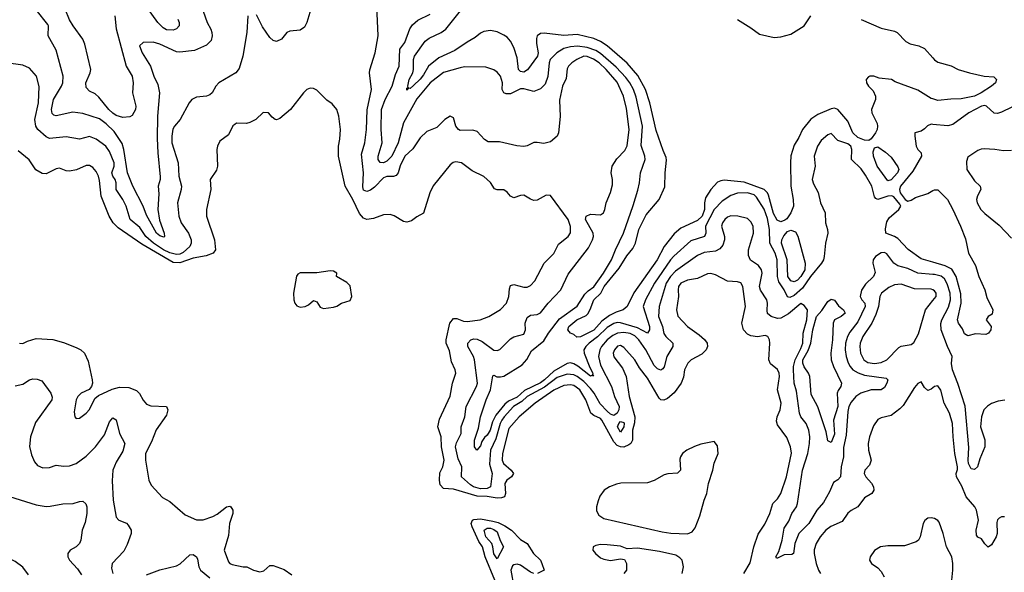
# Model space of a CAD drawing. Header units: inches. Extents: x 1552611 to 1694776, y 811966 to 917215.
# Tile 277 of 549: x 1614531 to 1620428, y 873138 to 876448. Entities that reach past the tile are written whole.
import ezdxf

# ---------------------------------------------------------------- set-up
doc = ezdxf.new("R2010")
doc.units = ezdxf.units.IN
doc.header["$MEASUREMENT"] = 0
doc.layers.add('B6817', color=7, linetype='Continuous')
doc.layers.add('B6827', color=7, linetype='Continuous')

msp = doc.modelspace()

# ---------------------------------------------------------------- linework, layer by layer
at = {"layer": 'B6817', "color": 5}
for points, elevation in [([(1615478.4, 876450), (1615486.7, 876430), (1615485.5, 876410), (1615470, 876392.2), (1615450, 876385.3), (1615410, 876387.1), (1615390, 876398.2), (1615359.1, 876430), (1615270, 876552.3)], 820), ([(1620000, 874922.2), (1619910, 874929.5), (1619850, 874957.9), (1619790, 874973.9), (1619765.3, 874990), (1619724.8, 875044.8), (1619710, 875053.7), (1619690, 875052.1), (1619655.3, 875030), (1619642.5, 875010), (1619641.1, 874990), (1619653.7, 874933.7), (1619645.2, 874910), (1619596.6, 874863.4), (1619572.1, 874827.9), (1619565.3, 874790), (1619574.6, 874770), (1619591.5, 874750), (1619595.2, 874730), (1619550, 874638.7), (1619503.1, 874576.9), (1619489.3, 874550.7), (1619477.4, 874510), (1619475.1, 874470), (1619480.8, 874430), (1619493.3, 874393.3), (1619504, 874370), (1619520.5, 874350), (1619552.1, 874332.1), (1619590, 874319.2), (1619720.4, 874300.4), (1619730.2, 874290.2), (1619724.7, 874270), (1619710, 874243.8), (1619690, 874231.4), (1619630, 874230.4), (1619568.4, 874210), (1619538.3, 874190), (1619510, 874156.8), (1619496.8, 874130), (1619490, 874100.9), (1619480.9, 873959.1), (1619465.3, 873885.3), (1619464.7, 873830), (1619451.6, 873770), (1619445.8, 873710), (1619430, 873691.1), (1619403.9, 873676.1), (1619380.5, 873619.5), (1619343.9, 873556.1), (1619305.3, 873510), (1619256.8, 873430), (1619196.4, 873370), (1619172.7, 873310), (1619166, 873250), (1619155.9, 873244.1), (1619110, 873242), (1619070, 873221.6), (1619063.3, 873223.3), (1619059.5, 873230), (1619077.7, 873262.3), (1619097.2, 873330), (1619110, 873401.6), (1619136.8, 873443.2), (1619155.9, 873490), (1619182.2, 873530), (1619189.4, 873550.6), (1619219.3, 873750), (1619250.8, 873850), (1619260.1, 873910), (1619263.1, 873950), (1619257.8, 873990), (1619240.6, 874030), (1619208.2, 874070), (1619200.5, 874090), (1619183.1, 874223.1), (1619169.3, 874270), (1619164.7, 874350), (1619164.7, 874370), (1619176.1, 874410), (1619210, 874478.9), (1619220.2, 874510), (1619223.9, 874570), (1619245.2, 874650), (1619249.8, 874709.8), (1619230, 874735.1), (1619210, 874747.3), (1619134.6, 874685.4), (1619090, 874659.6), (1619070, 874658.9), (1619031.6, 874670), (1619010, 874688), (1619006.5, 874706.5), (1619009.9, 874750), (1619005.4, 874770), (1618967.4, 874827.4), (1618960.6, 874850), (1618977.8, 874930), (1618974.5, 874950), (1618955.7, 874975.7), (1618908.3, 875008.3), (1618895.8, 875035.8), (1618896.1, 875070), (1618925.2, 875170), (1618924.1, 875210), (1618910, 875237.6), (1618890, 875256.2), (1618831.7, 875271.7), (1618790, 875272.7), (1618770, 875263.9), (1618754, 875250), (1618740.8, 875230), (1618735, 875210), (1618752.8, 875150), (1618752.9, 875130), (1618742.1, 875097.9), (1618725, 875075), (1618698.3, 875061.7), (1618630, 875054.1), (1618590, 875034.4), (1618458.8, 874941.2), (1618428, 874910), (1618402.7, 874870), (1618360.6, 874730), (1618357.5, 874670), (1618379.9, 874610), (1618388.9, 874568.9), (1618400.1, 874550), (1618442, 874510), (1618443, 874490), (1618406.9, 874430), (1618390.9, 874369.1), (1618383.1, 874356.9), (1618370, 874348.7), (1618350, 874357.4), (1618330, 874376.5), (1618280.8, 874470), (1618238.5, 874530), (1618214.5, 874554.5), (1618187.7, 874567.7), (1618150, 874574.7), (1618110.3, 874569.7), (1618083.4, 874556.6), (1618049.2, 874530), (1618014.8, 874490), (1618004.7, 874470), (1617997.9, 874430), (1618010, 874379.3), (1618074.9, 874250), (1618093.5, 874190), (1618120.3, 874130), (1618119.1, 874110), (1618108.9, 874091.1), (1618090, 874077.8), (1618070, 874085), (1618050, 874102.9), (1618007.3, 874147.3), (1617972, 874210), (1617950, 874237.9), (1617910, 874279.8), (1617870, 874311.4), (1617850, 874320.8), (1617810, 874324.3), (1617750, 874304.1), (1617673.3, 874246.7), (1617570.6, 874190), (1617538.3, 874161.7), (1617489.3, 874130), (1617432.1, 874070), (1617419, 874050), (1617408.7, 874030), (1617382, 873938), (1617351, 873869), (1617345.5, 873785.5), (1617359.9, 873730), (1617350.6, 873649.4), (1617330, 873640.3), (1617290, 873638.8), (1617249.6, 873649.6), (1617230, 873660.9), (1617176.7, 873710), (1617178.9, 873770), (1617157, 873817), (1617141.7, 873890), (1617146.4, 873913.6), (1617175.1, 873970), (1617175.5, 874010), (1617197.3, 874070), (1617205, 874130), (1617267.3, 874250), (1617272.8, 874270), (1617254.2, 874410), (1617248.1, 874430), (1617214.9, 874490), (1617215.4, 874510), (1617233.8, 874530), (1617250, 874535.5), (1617270, 874533.8), (1617300.5, 874520.5), (1617370, 874468.8), (1617390, 874467.1), (1617406.9, 874473.1), (1617470, 874537.1), (1617490, 874547.8), (1617550, 874564), (1617560.7, 874590), (1617558.9, 874630), (1617570, 874663.6), (1617590, 874678), (1617630, 874681.8), (1617650, 874692.7), (1617695.3, 874750), (1617772.4, 874830), (1617815.9, 874924.1), (1617938.5, 875081.5), (1617962.5, 875130), (1617967.9, 875150), (1617965.2, 875170), (1617920.3, 875250), (1617924.2, 875270), (1617950, 875282), (1618010, 875278.6), (1618026.6, 875290), (1618035.8, 875310), (1618043.5, 875350), (1618068.4, 875411.6), (1618080.7, 875459.3), (1618081.2, 875490), (1618074, 875530), (1618079.4, 875570), (1618106.6, 875613.4), (1618155.7, 875664.3), (1618170, 875692.7), (1618181.1, 875790), (1618165.3, 875914.7), (1618147.1, 875990), (1618110, 876073.9), (1618044.2, 876150), (1618001.5, 876190), (1617968.4, 876211.6), (1617930, 876226.3), (1617910, 876228.7), (1617868.2, 876210), (1617838, 876190), (1617818.2, 876170), (1617810, 876153.6), (1617804, 876096), (1617782.3, 876050), (1617764.8, 875964.8), (1617767.9, 875867.9), (1617757.5, 875770), (1617750, 875749.6), (1617710, 875717), (1617670, 875705.4), (1617630, 875712.8), (1617610, 875711.1), (1617570, 875691.1), (1617551.2, 875688.8), (1617507.7, 875692.3), (1617404.7, 875715.3), (1617335.8, 875715.8), (1617314.5, 875730), (1617270, 875777.6), (1617245.6, 875785.6), (1617170, 875784.5), (1617158.4, 875790), (1617143.5, 875810), (1617130, 875859.5), (1617110, 875870.7), (1617076.5, 875850), (1617030, 875802.6), (1616970, 875777.6), (1616930, 875739.7), (1616885.3, 875674.7), (1616837.4, 875630), (1616810, 875572.6), (1616797.6, 875530), (1616786, 875514), (1616770, 875507.5), (1616730, 875507.4), (1616710, 875499.5), (1616656.3, 875443.7), (1616632.7, 875427.3), (1616610, 875419.4), (1616590, 875427.2), (1616586.9, 875446.9), (1616589.5, 875529.5), (1616577.7, 875642.3), (1616598.8, 875710), (1616607.5, 875790), (1616612, 875908), (1616639, 876030), (1616625.6, 876130), (1616627.6, 876147.6), (1616659.8, 876250), (1616677.3, 876350), (1616669.1, 876529.1)], 860), ([(1615898.4, 876470), (1615891.8, 876370), (1615868.2, 876230), (1615844.9, 876155.1), (1615824.7, 876130), (1615723, 876070), (1615706, 876050), (1615683, 876010), (1615670, 875998.4), (1615650, 875989.6), (1615590, 875984.2), (1615563, 875970), (1615545.3, 875950), (1615492.2, 875850), (1615458, 875810), (1615448.5, 875791.5), (1615441.7, 875750), (1615442.8, 875710), (1615479.8, 875590), (1615484.6, 875510), (1615499.8, 875450), (1615498.4, 875430), (1615476.5, 875350), (1615484.4, 875270), (1615497.4, 875230), (1615541.5, 875170), (1615558.4, 875130), (1615558.9, 875110), (1615550.2, 875090), (1615510, 875054), (1615490, 875044.2), (1615470, 875041.1), (1615430, 875051.4), (1615393.3, 875070), (1615333.5, 875110), (1615287.2, 875150), (1615250, 875202), (1615193, 875250), (1615169.9, 875330), (1615149.9, 875370), (1615108.6, 875430), (1615109.1, 875470), (1615102.5, 875490), (1615088.8, 875510), (1615083.8, 875530), (1615097.2, 875570), (1615097.8, 875590), (1615070, 875657.7), (1615047.7, 875690), (1614990, 875731.2), (1614950, 875748.2), (1614890, 875731.4), (1614810, 875745.4), (1614710, 875736.5), (1614690, 875746.6), (1614639.4, 875790), (1614627.6, 875810), (1614622.6, 875850), (1614644.1, 875950), (1614647.7, 876047.7), (1614632.1, 876110), (1614590, 876157.7), (1614550, 876175.6), (1614450, 876189.8)], 860), ([(1615630, 876497.6), (1615653.2, 876430), (1615676.6, 876390), (1615682.8, 876370), (1615684.5, 876350), (1615677.2, 876322.8), (1615650, 876294.6), (1615577.5, 876262.5), (1615490, 876252.7), (1615470, 876255.8), (1615370, 876301.9), (1615330, 876312.4), (1615270, 876310.5), (1615248.4, 876291.6), (1615263.8, 876250), (1615315.3, 876170), (1615333.8, 876110), (1615358.4, 876058.4), (1615369, 876010), (1615357.2, 875870), (1615355.4, 875735.4), (1615358.1, 875650), (1615372.9, 875507.1), (1615372.5, 875490), (1615361.1, 875450), (1615364, 875404), (1615358.1, 875310), (1615367.8, 875247.8), (1615396.8, 875170), (1615398.3, 875150), (1615394.1, 875145.9), (1615370, 875152.3), (1615349.9, 875170), (1615290, 875276.1), (1615271.7, 875331.7), (1615208.8, 875450), (1615176.9, 875530), (1615155.8, 875670), (1615145.2, 875705.2), (1615097.7, 875777.7), (1615050, 875823.9), (1615010, 875853.6), (1614910, 875885.9), (1614850, 875894.6), (1614750, 875872.1), (1614736.2, 875876.2), (1614725.8, 875885.8), (1614722.7, 875910), (1614734.3, 875970), (1614782.7, 876050), (1614789.9, 876070.1), (1614790.9, 876110), (1614750, 876264.2), (1614702.2, 876350), (1614703.1, 876410), (1614699.4, 876419.4), (1614630, 876505.7)], 840), ([(1615101.3, 876470), (1615110, 876392.2), (1615168.8, 876170), (1615205.9, 876110), (1615210.8, 876070), (1615207.8, 876010), (1615227.5, 875930), (1615224.5, 875910), (1615205.5, 875874.5), (1615190, 875865.6), (1615150, 875861.9), (1615110, 875874.5), (1615088.6, 875888.6), (1615065.7, 875910), (1615004.4, 875984.4), (1614982.8, 876002.8), (1614950, 876019.9), (1614930, 876041.1), (1614927, 876070), (1614954, 876130), (1614957, 876150), (1614921.5, 876301.5), (1614909.8, 876330), (1614851, 876410), (1614830, 876447.3), (1614803.4, 876510)], 820), ([(1616274.6, 876510), (1616251.6, 876430), (1616236.6, 876403.4), (1616210, 876384.8), (1616150, 876378.7), (1616130.5, 876370), (1616099.3, 876330), (1616070, 876316.4), (1616050, 876323.1), (1616030, 876341.7), (1615984.6, 876404.6), (1615950, 876477.2)], 860), ([(1620000, 874995.2), (1619930, 875015), (1619851, 875071), (1619790, 875136.7), (1619770, 875149.4), (1619718.4, 875170), (1619715.8, 875195.8), (1619723.8, 875236.2), (1619739, 875261), (1619795.7, 875310), (1619808.5, 875330), (1619802.2, 875342.2), (1619766.3, 875386.3), (1619753.2, 875393.2), (1619730.6, 875390), (1619670, 875369.7), (1619657.4, 875377.4), (1619650, 875387.3), (1619633.4, 875450), (1619596.5, 875516.5), (1619570, 875555.2), (1619513.3, 875610), (1619514.2, 875670), (1619508.4, 875690), (1619490, 875704.5), (1619430, 875724.8), (1619390, 875765.1), (1619370, 875758.2), (1619330, 875724.2), (1619308.6, 875690), (1619288.7, 875630), (1619294.6, 875570), (1619276.6, 875490), (1619284.3, 875464.3), (1619312.9, 875412.9), (1619326.7, 875350), (1619355.2, 875290), (1619357.6, 875230), (1619369.4, 875190), (1619370.1, 875170), (1619355.8, 875110), (1619349, 875030), (1619343.9, 875010), (1619332, 874990), (1619267.3, 874910), (1619219.9, 874840.1), (1619170, 874796.6), (1619143.7, 874783.7), (1619130, 874787.7), (1619109.3, 874830), (1619076.7, 874876.7), (1619069.4, 874909.4), (1619066.5, 875010), (1619054.9, 875050), (1619023.4, 875110), (1619022.3, 875190), (1619010, 875256.8), (1618990, 875312.7), (1618944.5, 875384.5), (1618930, 875397.9), (1618888.8, 875411.2), (1618830.7, 875409.3), (1618790, 875395), (1618738.7, 875361.3), (1618689.7, 875310.3), (1618637.8, 875210), (1618640.9, 875170), (1618633.2, 875150), (1618550, 875123.9), (1618448.7, 875031.3), (1618429.2, 875010), (1618333.5, 874870), (1618279.9, 874770), (1618264.9, 874730), (1618302.8, 874610), (1618303.6, 874590), (1618291.3, 874570), (1618230, 874602.4), (1618130, 874632.6), (1618110, 874633.2), (1618090, 874627.4), (1618050, 874603.9), (1617991.7, 874548.3), (1617942.3, 874510), (1617921.6, 874490), (1617910.1, 874470), (1617911.4, 874450), (1617944.9, 874364.9), (1617963.9, 874330), (1617961.6, 874321.6), (1617966.8, 874313.2), (1617956.9, 874316.9), (1617950, 874313.2), (1617872.9, 874372.9), (1617850, 874386.8), (1617830, 874391.9), (1617810, 874388.3), (1617730, 874343.4), (1617674.6, 874290), (1617650, 874272.6), (1617553.7, 874226.3), (1617510, 874187.7), (1617457.7, 874162.3), (1617436.1, 874143.9), (1617381.7, 874078.3), (1617361.9, 874038.1), (1617349.5, 873990), (1617330, 873959.5), (1617314.6, 873945.4), (1617299.3, 873920.7), (1617290, 873894.7), (1617268.5, 873868.5), (1617255.1, 873890), (1617254.5, 873930), (1617278.7, 874001.3), (1617291.8, 874070), (1617323.9, 874170), (1617350.4, 874230), (1617364.8, 874315.2), (1617370, 874317.6), (1617389.2, 874309.2), (1617410, 874307.6), (1617430, 874312), (1617540.1, 874379.9), (1617567.8, 874412.2), (1617595.6, 874464.4), (1617670, 874524.3), (1617697.7, 874570), (1617764.2, 874655.8), (1617870, 874732.5), (1617916.1, 874803.9), (1617936.3, 874823.7), (1617970, 874846.6), (1618026.5, 874930), (1618074.9, 875010), (1618098.4, 875070), (1618147.4, 875170), (1618205.8, 875334.2), (1618232.9, 875427.1), (1618242.9, 875470), (1618248.2, 875530), (1618276.1, 875610), (1618274.9, 875630), (1618253.6, 875693.6), (1618260.8, 875810), (1618223.3, 875983.3), (1618206.7, 876030), (1618185.3, 876070), (1618161.6, 876101.6), (1618103, 876163), (1618010, 876246), (1617982.2, 876262.2), (1617930, 876281.9), (1617871.8, 876288.2), (1617830, 876285.5), (1617790, 876274.5), (1617747.1, 876250), (1617708.4, 876210), (1617702.1, 876190), (1617693.6, 876106.4), (1617677.9, 876062.1), (1617650, 876032.8), (1617610, 876017), (1617550, 876033.1), (1617530, 876033.9), (1617470, 876004.4), (1617443.7, 876003.7), (1617430, 876008.5), (1617420.7, 876030), (1617422.2, 876070), (1617410, 876109.7), (1617390, 876133.6), (1617370, 876147.8), (1617323.3, 876163.3), (1617195.6, 876164.4), (1617170, 876159.6), (1617070, 876131.5), (1616988.8, 876070), (1616910, 875972.8), (1616830.6, 875830), (1616798.6, 875710), (1616758.9, 875630), (1616730, 875599.5), (1616710, 875590.7), (1616690, 875592.6), (1616678.9, 875610), (1616678.7, 875630), (1616702, 875710), (1616696, 875790), (1616697.1, 875910), (1616719.9, 875970), (1616762.5, 876050), (1616781.5, 876118.5), (1616803, 876170), (1616808.7, 876270), (1616837.3, 876310), (1616867.9, 876392.1), (1616883.9, 876416.1), (1616916.1, 876443.9), (1616990, 876480.2)], 840), ([(1620000, 875972.8), (1619990, 875975.9), (1619910, 876026), (1619774.6, 876074.6), (1619752.7, 876090), (1619677.6, 876097.6), (1619646, 876110), (1619622, 876110), (1619614.4, 876105.6), (1619601, 876090), (1619602.8, 876070), (1619614, 876050), (1619641.7, 876021.7), (1619655.5, 875990), (1619656.4, 875970), (1619631.3, 875910), (1619634.3, 875890), (1619666.1, 875826.1), (1619668.8, 875810), (1619665.4, 875790), (1619655.8, 875770), (1619630, 875734.8), (1619615.3, 875724.7), (1619590, 875725.6), (1619550, 875741.8), (1619521, 875770), (1619490, 875840.5), (1619430.3, 875910.3), (1619410, 875916.8), (1619390, 875912.9), (1619310, 875879.7), (1619269.2, 875850.8), (1619219.7, 875790), (1619197.9, 875742.1), (1619170, 875696.4), (1619150, 875631.8), (1619146.3, 875590), (1619149.3, 875450.7), (1619162.7, 875370), (1619164.4, 875330), (1619148.3, 875290), (1619124.5, 875255.5), (1619113.7, 875246.3), (1619090, 875237.7), (1619067.1, 875247.1), (1619046.4, 875286.4), (1619016.4, 875396.4), (1619010, 875410.3), (1618989.4, 875430), (1618870, 875473.5), (1618750, 875486), (1618730, 875483.4), (1618710, 875473.5), (1618670, 875430.6), (1618638.9, 875381.1), (1618631.8, 875350), (1618632.4, 875310), (1618618.7, 875270), (1618590, 875243.9), (1618490, 875199), (1618450, 875165), (1618391.4, 875090), (1618348.3, 875010), (1618208.7, 874811.3), (1618169.4, 874730), (1618145.2, 874710), (1618103.6, 874696.4), (1618063.2, 874676.8), (1618018.4, 874641.6), (1617970, 874587.6), (1617890, 874547.6), (1617867.1, 874547.1), (1617850, 874562.7), (1617829, 874570), (1617813.2, 874590), (1617819.6, 874610), (1617868.7, 874650), (1617924.2, 874675.8), (1617934.4, 874685.6), (1617948.4, 874711.6), (1617969.1, 874770), (1618011.1, 874808.9), (1618031.5, 874850), (1618120.5, 874959.5), (1618167.4, 875032.6), (1618202.5, 875077.5), (1618218.2, 875110), (1618239.3, 875190), (1618282.1, 875277.9), (1618361.1, 875370), (1618394, 875446), (1618396.7, 875530), (1618405.4, 875605.4), (1618403.1, 875623.1), (1618384, 875664), (1618343, 875783), (1618304.5, 875950), (1618279.6, 876030), (1618232.3, 876112.3), (1618170, 876186.6), (1618050, 876290.6), (1618010, 876317.4), (1617970, 876335.3), (1617870, 876358), (1617790, 876353.1), (1617672.3, 876367.7), (1617650, 876365.8), (1617630, 876350.9), (1617625.7, 876334.3), (1617625.4, 876305.4), (1617635.2, 876250), (1617631.5, 876228.5), (1617572.2, 876147.8), (1617550, 876134), (1617530, 876137), (1617518.3, 876150), (1617510, 876218.7), (1617490, 876281), (1617470, 876319.6), (1617450, 876342.2), (1617430, 876355), (1617390, 876374.8), (1617350, 876383.5), (1617310, 876376.8), (1617290, 876366.8), (1617259, 876341), (1617210, 876313.5), (1617136.6, 876263.4), (1617040.9, 876219.1), (1616979.7, 876170), (1616950, 876116.7), (1616930, 876090.4), (1616890, 876052.5), (1616870, 876036.4), (1616861.7, 876038.3), (1616850, 876025.6), (1616850, 876037.3), (1616857.6, 876042.4), (1616854.8, 876050), (1616864.2, 876090), (1616885, 876130), (1616889.9, 876150), (1616889.6, 876210), (1616894.7, 876230), (1616960.2, 876319.8), (1616982.8, 876337.2), (1617055.7, 876370), (1617083, 876390), (1617179.9, 876510)], 820), ([(1618830, 876448.8), (1618910, 876399.5), (1618961.1, 876361.1), (1619050, 876341.1), (1619090, 876344.6), (1619150, 876360.7), (1619229.7, 876410), (1619269.8, 876470.2)], 820), ([(1619570, 876449), (1619690, 876396.4), (1619770, 876378), (1619786, 876370), (1619837.4, 876317.4), (1619863.7, 876303.7), (1619916, 876290), (1619950, 876274.9), (1620000, 876218.1)], 820), ([(1618868.1, 873130), (1618904.8, 873195.2), (1618927.9, 873290), (1618954, 873366), (1618993.6, 873426.4), (1619022.8, 873490), (1619041.2, 873550), (1619070, 873577.2), (1619089.2, 873610), (1619123, 873710), (1619152.2, 873852.2), (1619147.6, 873890), (1619125.6, 873945.6), (1619070, 874021.7), (1619062.4, 874042.4), (1619067.4, 874070), (1619084.7, 874110), (1619091.1, 874150), (1619068.7, 874230), (1619080.8, 874310), (1619079.7, 874330), (1619070, 874352), (1619027.3, 874387.3), (1619017.7, 874410), (1619024.3, 874510), (1619021.6, 874530), (1619010.7, 874550.7), (1618995.5, 874555.5), (1618950, 874548.9), (1618910, 874553.5), (1618890, 874564.3), (1618866.4, 874590), (1618854.8, 874630), (1618878.4, 874730), (1618861.7, 874850), (1618850, 874870.6), (1618830, 874876.8), (1618770, 874882.4), (1618699, 874919), (1618670, 874926.9), (1618650, 874926), (1618590, 874897.5), (1618530, 874887.4), (1618490, 874869.7), (1618477.5, 874850), (1618475.2, 874830), (1618476.3, 874790), (1618465.3, 874710), (1618472.4, 874672.4), (1618530.2, 874610), (1618600.4, 874560.4), (1618632.2, 874532.2), (1618648, 874510), (1618650.8, 874490), (1618641.9, 874470), (1618616, 874444), (1618552.9, 874410), (1618533.4, 874390), (1618512.7, 874350), (1618506.9, 874306.9), (1618492, 874270), (1618450, 874211.9), (1618410, 874179.6), (1618389.5, 874169.5), (1618370, 874170.6), (1618360, 874180), (1618290, 874300.7), (1618243.3, 874363.3), (1618215, 874410), (1618150, 874483.5), (1618130, 874495.9), (1618111.7, 874491.7), (1618092.3, 874470), (1618086.1, 874450), (1618088.5, 874428.5), (1618140.2, 874360.2), (1618163.8, 874310), (1618180.8, 874190), (1618215.5, 874070), (1618213.3, 874033.3), (1618201.4, 873990), (1618201, 873930), (1618191.9, 873910), (1618179.6, 873900.4), (1618150, 873887.9), (1618130, 873888.6), (1618110, 873898.1), (1618090, 873920.1), (1618017, 874050), (1618010, 874058.2), (1617970, 874076.6), (1617951.5, 874091.5), (1617922.3, 874170), (1617885.5, 874230), (1617850, 874256.5), (1617830, 874261.4), (1617790, 874256.5), (1617730, 874228.7), (1617617.4, 874150), (1617522.7, 874070), (1617460.3, 873999.7), (1617423.4, 873850), (1617420.5, 873810), (1617428.1, 873790), (1617473.5, 873750), (1617489.4, 873730), (1617475.5, 873710), (1617448, 873690), (1617435.8, 873670), (1617441, 873610), (1617433.9, 873590), (1617416.8, 873583.2), (1617390, 873581.9), (1617330, 873591.9), (1617270, 873594.6), (1617130, 873635.4), (1617070, 873639.9), (1617050, 873661.5), (1617044.4, 873690), (1617046.6, 873733.4), (1617065.4, 873770), (1617073, 873810), (1617057.9, 873890), (1617056.2, 873950), (1617035.8, 874010), (1617044.9, 874055.1), (1617110, 874193), (1617123.1, 874270), (1617142.6, 874330), (1617138.9, 874350), (1617117.6, 874397.6), (1617105, 874465), (1617085.1, 874510), (1617085, 874530), (1617106.3, 874630), (1617130, 874657.8), (1617150, 874657.1), (1617190, 874642), (1617210, 874639.5), (1617289.2, 874650), (1617341.6, 874670), (1617410, 874712.3), (1617447, 874750), (1617460.8, 874790), (1617463.5, 874836.5), (1617470, 874855.6), (1617490, 874861.7), (1617550, 874844.8), (1617570, 874846.3), (1617590, 874856.5), (1617616.4, 874883.6), (1617672.5, 874990), (1617730, 875047.2), (1617757.7, 875102.3), (1617816.8, 875150), (1617830, 875171), (1617830.6, 875209.4), (1617816.6, 875250), (1617710, 875394), (1617683.9, 875396.1), (1617630, 875367.5), (1617610, 875365.4), (1617590, 875372), (1617550, 875395.8), (1617530, 875395), (1617490, 875380.5), (1617470, 875389.9), (1617450, 875415), (1617430, 875428), (1617390, 875428.3), (1617375.5, 875435.5), (1617350, 875473), (1617310, 875507.8), (1617241.7, 875541.7), (1617178, 875590), (1617143.4, 875596.6), (1617127.4, 875592.6), (1617110, 875578), (1617007.8, 875452.2), (1616987.5, 875410), (1616950, 875289.6), (1616910, 875267.8), (1616876.9, 875243.1), (1616850, 875234.3), (1616830, 875238.4), (1616773.7, 875273.7), (1616750, 875280.5), (1616710, 875278.8), (1616650, 875256.3), (1616609.5, 875250), (1616590, 875259.8), (1616566.2, 875286.2), (1616526.7, 875370), (1616480.6, 875450), (1616440.9, 875630), (1616440.9, 875690), (1616448.8, 875731.2), (1616452.8, 875790), (1616443.1, 875870), (1616431.5, 875910), (1616402.6, 875942.6), (1616370, 875965.1), (1616310, 876024.5), (1616290, 876034.5), (1616270, 876037), (1616250, 876029.3), (1616230, 876009.3), (1616154, 875910), (1616090, 875855.1), (1616070, 875847.6), (1616062, 875850), (1616043.3, 875863.3), (1616022, 875890), (1615988.8, 875891.2), (1615944.9, 875850), (1615910, 875831.2), (1615890, 875825.1), (1615830, 875826.9), (1615819.2, 875820.8), (1615808.1, 875811.9), (1615781.6, 875758.4), (1615730, 875719.6), (1615716, 875690), (1615712.9, 875670), (1615716.5, 875570), (1615710, 875547), (1615671.8, 875490), (1615675.8, 875430), (1615649.4, 875310), (1615650.2, 875270), (1615697.2, 875130), (1615704.9, 875070), (1615690.2, 875050), (1615647.2, 875032.8), (1615570, 875019.4), (1615490, 874992), (1615450, 874992.9), (1615263.7, 875103.7), (1615121, 875201), (1615090.4, 875230), (1615068, 875270), (1615019.8, 875390), (1615010, 875485.2), (1615002.9, 875510), (1614990, 875538.9), (1614970, 875562.6), (1614950, 875574.8), (1614930, 875574.8), (1614871.6, 875548.4), (1614830, 875540.3), (1614810, 875542.4), (1614770, 875557.3), (1614750, 875555.1), (1614690, 875524.8), (1614665.8, 875525.8), (1614627.5, 875547.5), (1614587.7, 875607.7), (1614523.1, 875663.1)], 880), ([(1620000, 875820.3), (1619990, 875821.2), (1619967.6, 875812.4), (1619950, 875793.6), (1619930, 875780.7), (1619892, 875770), (1619890.8, 875749.2), (1619899.6, 875690), (1619910.3, 875670), (1619928.9, 875650), (1619931, 875630), (1619879.7, 875540.3), (1619805.7, 875450), (1619799.8, 875430), (1619804.5, 875410), (1619834.3, 875370), (1619850, 875361.3), (1619870, 875367.1), (1619896.7, 875383.3), (1619970, 875407.5), (1620000, 875423.9)], 840), ([(1620000, 874829.1), (1619990, 874833.9), (1619890, 874835.9), (1619810, 874864.4), (1619770, 874858.6), (1619735.6, 874844.4), (1619692.5, 874810), (1619681.6, 874790), (1619673.6, 874730), (1619658.1, 874681.9), (1619634.5, 874630), (1619580.5, 874550), (1619564.4, 874510), (1619562.2, 874490), (1619566.1, 874450), (1619587.1, 874410), (1619610, 874394), (1619650, 874388.1), (1619690, 874394.6), (1619724, 874410), (1619795.8, 874484.2), (1619810, 874491.4), (1619870, 874503.1), (1619885.9, 874514.1), (1619914.5, 874565.5), (1619956.2, 874710), (1620000, 874765.8)], 880), ([(1614531.1, 874511.1), (1614550, 874507.3), (1614578, 874522), (1614630, 874538.9), (1614730, 874532.7), (1614794.6, 874514.6), (1614870, 874484.9), (1614898, 874470), (1614920.4, 874450), (1614942.2, 874402.2), (1614966, 874290), (1614966.5, 874270), (1614961.3, 874250), (1614947.7, 874232.3), (1614899.1, 874210), (1614879.5, 874190), (1614870.4, 874170), (1614858.5, 874098.5), (1614860.7, 874070), (1614870, 874058.8), (1614890, 874060.7), (1614930, 874090.5), (1614950, 874113.4), (1614981.8, 874178.2), (1615003.3, 874196.7), (1615085, 874235), (1615130, 874247.5), (1615184, 874244), (1615230, 874226.2), (1615249.5, 874209.5), (1615270, 874168.5), (1615290, 874143.9), (1615315.8, 874135.8), (1615411.1, 874131.1), (1615417.8, 874110), (1615410, 874079.6), (1615349.6, 873990.4), (1615321, 873919), (1615285.6, 873850), (1615285.4, 873810), (1615304.5, 873690), (1615319.4, 873659.4), (1615386.9, 873586.9), (1615430, 873561.3), (1615523, 873483), (1615590, 873451.5), (1615630, 873452.8), (1615688, 873472), (1615714.2, 873485.8), (1615770, 873530.3), (1615790, 873533.7), (1615795.5, 873530), (1615807, 873510), (1615806.9, 873490), (1615787.3, 873430), (1615782.2, 873357.8), (1615756, 873270), (1615781.4, 873201.4), (1615790, 873191.3), (1615804.5, 873184.5), (1615870, 873170.8), (1615890.7, 873170.7), (1615930.9, 873150.9), (1615970, 873141), (1615993.6, 873146.4), (1616030, 873178), (1616050, 873178), (1616114.4, 873154.4), (1616162, 873122)], 880), ([(1614504.5, 874255.5), (1614550, 874264.3), (1614590, 874290.2), (1614610, 874297.1), (1614635.6, 874295.6), (1614663.8, 874283.8), (1614717.2, 874210), (1614726.2, 874186.2), (1614723, 874170), (1614625.3, 874034.7), (1614597, 873950), (1614591.1, 873891.1), (1614602, 873842), (1614620.2, 873800.2), (1614637.1, 873777.1), (1614670, 873762.6), (1614710, 873766), (1614750, 873779.7), (1614793.3, 873773.3), (1614830, 873775.5), (1614870, 873789.4), (1614930, 873834), (1614985.9, 873890), (1615038.3, 873961.7), (1615070, 874038.4), (1615090, 874063.8), (1615110, 874050.8), (1615129.4, 873969.4), (1615161.7, 873910), (1615150, 873864.2), (1615110, 873798), (1615090.1, 873750), (1615085, 873685), (1615091, 873570), (1615108.5, 873468.5), (1615126, 873450), (1615170, 873431.6), (1615181.1, 873421.1), (1615198.3, 873390), (1615198.9, 873370), (1615175.4, 873304.6), (1615155.6, 873264.4), (1615086, 873190), (1615081.8, 873161.8), (1615088.2, 873130)], 860), ([(1620000, 874242.1), (1619990, 874234.5), (1619970, 874226.6), (1619950, 874245.1), (1619930, 874279.3), (1619910, 874269.6), (1619890, 874244.2), (1619822.3, 874137.7), (1619802.6, 874117.4), (1619750, 874076.4), (1619690, 874063.5), (1619670, 874053.3), (1619644.3, 874015.7), (1619620.7, 873950), (1619612.3, 873910), (1619614.4, 873870), (1619630.2, 873809.8), (1619620.4, 873779.6), (1619592.2, 873750), (1619588.9, 873730), (1619598.3, 873710), (1619631.8, 873671.8), (1619644.5, 873650), (1619646.9, 873630), (1619641.1, 873618.9), (1619633.7, 873610), (1619590, 873583.5), (1619550.3, 873530), (1619510, 873509), (1619490, 873492.5), (1619457.1, 873442.9), (1619388.2, 873411.8), (1619359.6, 873390), (1619324.2, 873350), (1619300.6, 873310), (1619288.3, 873271.7), (1619288, 873250), (1619301, 873190), (1619315, 873150), (1619327.2, 873130)], 880), ([(1614470, 873591.3), (1614630, 873542), (1614690, 873532.2), (1614713.1, 873533.1), (1614790, 873548.1), (1614850.8, 873549.2), (1614890, 873562.6), (1614910, 873564.2), (1614927.5, 873547.5), (1614933.6, 873530), (1614933.3, 873490), (1614924.4, 873435.6), (1614905.6, 873390), (1614898, 873330), (1614890.2, 873309.8), (1614870.2, 873289.8), (1614833.4, 873270), (1614820.3, 873250), (1614820.3, 873230), (1614830.3, 873210), (1614877.7, 873157.7), (1614902.2, 873122.2)], 840), ([(1620000, 873462.3), (1619990, 873464.8), (1619970, 873461.7), (1619951.1, 873448.9), (1619940.7, 873430), (1619923.8, 873350), (1619913.2, 873330), (1619900.3, 873319.7), (1619830, 873296.5), (1619730, 873296.1), (1619686.4, 873290), (1619650, 873268.7), (1619624.1, 873230), (1619620.7, 873210), (1619631.6, 873190), (1619670, 873163.8), (1619690, 873143.2), (1619707.5, 873110)], 920), ([(1617377.1, 873090), (1617318.8, 873230), (1617302.5, 873290), (1617281.7, 873321.7), (1617240.1, 873410), (1617235.2, 873430), (1617243.9, 873450), (1617250, 873453.7), (1617290, 873457.6), (1617364.6, 873444.6), (1617396.8, 873436.8), (1617436.9, 873416.9), (1617476.5, 873390), (1617530, 873334.3), (1617571.1, 873310), (1617608.9, 873250), (1617649.4, 873210), (1617658.7, 873190), (1617671.2, 873150), (1617632.2, 873130)], 880), ([(1614583.7, 873123.7), (1614549.6, 873169.6), (1614503.5, 873203.5), (1614390, 873259.6), (1614211.5, 873311.5), (1614150, 873313.2), (1614130, 873302.6), (1614123, 873290), (1614128.1, 873231.9), (1614125.1, 873190), (1614137.2, 873130)], 840), ([(1618498, 873130), (1618506.5, 873170), (1618498.2, 873210), (1618484.7, 873224.7), (1618459.8, 873239.8), (1618363.4, 873263.4), (1618230, 873281.7), (1618170, 873279.3), (1618130, 873293.6), (1618050, 873303.2), (1618010, 873304.8), (1617981.4, 873298.6), (1617965.7, 873290), (1617963.2, 873270), (1617979.6, 873250), (1618010, 873224.4), (1618030, 873216.1), (1618070, 873209.2), (1618130, 873219.2), (1618153.6, 873213.6), (1618164.7, 873190), (1618165.6, 873150), (1618148.9, 873130)], 920), ([(1615290, 873122.3), (1615370, 873152.4), (1615470, 873176), (1615491.7, 873188.3), (1615550, 873243), (1615570, 873244.9), (1615590.8, 873230), (1615597, 873217), (1615603.8, 873170), (1615613.9, 873150), (1615670, 873103.8)], 860), ([(1617610, 873129.9), (1617590, 873138.7), (1617530, 873181.6), (1617510, 873187.2), (1617490, 873182.9), (1617483.3, 873176.7), (1617472, 873150), (1617490.6, 873050.6)], 880)]:
    msp.add_lwpolyline(points, dxfattribs=dict(at, elevation=elevation))
for points, elevation in [([(1619730, 875482), (1619665.7, 875570), (1619644.9, 875630), (1619643.1, 875656.9), (1619650, 875679.6), (1619670, 875685.2), (1619715.1, 875655.1), (1619750, 875624.2), (1619790, 875566), (1619796, 875550), (1619787.2, 875530), (1619750, 875488.2)], 820), ([(1619170, 874878.5), (1619150, 874883.4), (1619131.7, 874910), (1619127.2, 875010), (1619093.9, 875110), (1619095.6, 875130), (1619106.9, 875153.1), (1619130, 875178), (1619150, 875186.4), (1619176.2, 875176.2), (1619191.2, 875151.2), (1619235.4, 874990), (1619233.5, 874950), (1619210, 874908.9), (1619190, 874887.5)], 820), ([(1616390, 874942.6), (1616310, 874931.4), (1616210, 874931.7), (1616196.5, 874923.5), (1616189.4, 874910.6), (1616170.2, 874810), (1616173.5, 874770), (1616179.3, 874750), (1616190, 874734.3), (1616210, 874726.5), (1616241.2, 874730), (1616260.7, 874739.3), (1616290, 874766), (1616310, 874758), (1616330, 874726.8), (1616350, 874718.8), (1616410, 874726.8), (1616430, 874731.3), (1616458, 874750), (1616510, 874765.5), (1616521.3, 874790), (1616510, 874853.6), (1616490, 874873.3), (1616428, 874910), (1616431.5, 874930), (1616410, 874940.5)], 920), ([(1619390, 873914.7), (1619370, 873925.2), (1619360, 873980), (1619310, 874129.7), (1619270, 874203), (1619262.1, 874310), (1619255.2, 874330), (1619228.7, 874368.7), (1619220.1, 874390), (1619221.2, 874410), (1619253.3, 874466.7), (1619268.8, 874510), (1619280.5, 874590), (1619302.8, 874670), (1619334.8, 874705.2), (1619370, 874759.8), (1619390, 874773.5), (1619410, 874768.3), (1619434.6, 874734.6), (1619465.4, 874710), (1619475.5, 874690), (1619451.4, 874670), (1619411.2, 874650), (1619403.3, 874630), (1619399.6, 874530), (1619387.9, 874450), (1619390.9, 874410.9), (1619404, 874370), (1619452.4, 874270), (1619449.2, 874250), (1619432.6, 874227.4), (1619425.9, 874210), (1619431.5, 874130), (1619404.8, 874050), (1619410, 873965.2)], 840), ([(1618130, 873976.9), (1618110.9, 874010), (1618119.1, 874030), (1618130, 874040.9), (1618150, 874034.4), (1618151.2, 874030), (1618149.1, 874010)], 860), ([(1618690, 873920.5), (1618610, 873905.6), (1618572.3, 873892.3), (1618526, 873870), (1618500.2, 873850), (1618487.6, 873830), (1618484.9, 873815.1), (1618489.3, 873750), (1618470, 873731.6), (1618412.6, 873727.4), (1618390, 873721.5), (1618330, 873687), (1618290, 873673.5), (1618131.1, 873671.1), (1618105.9, 873665.9), (1618064, 873650), (1618032.3, 873630), (1618005.5, 873594.5), (1617994.5, 873565.5), (1617985.3, 873530), (1617985.8, 873505.8), (1617999.3, 873479.3), (1618030, 873459.2), (1618379.4, 873379.4), (1618430, 873372.2), (1618530, 873368.9), (1618559.2, 873380.8), (1618575.9, 873404.1), (1618604.2, 873475.8), (1618629.9, 873570), (1618645.6, 873610), (1618655.2, 873670), (1618682.6, 873750), (1618689.2, 873790.8), (1618714.3, 873850), (1618710, 873894.5)], 920), ([(1617390, 873219.1), (1617370, 873248.7), (1617365.1, 873290), (1617357.8, 873310), (1617322.2, 873350), (1617312.6, 873390), (1617330, 873402), (1617350, 873401.6), (1617370, 873394.8), (1617390, 873380.6), (1617408.6, 873328.6), (1617429.2, 873290)], 860)]:
    msp.add_lwpolyline(points, close=True, dxfattribs=dict(at, elevation=elevation))
at = {"layer": 'B6827', "color": 5}
for points, elevation in [([(1620000, 876218.1), (1620010, 876206.8), (1620030, 876194), (1620110, 876170.7), (1620151.3, 876150), (1620218.8, 876130), (1620307.3, 876110), (1620364.6, 876104.6), (1620381.1, 876090), (1620375.2, 876070), (1620350.6, 876050), (1620289.4, 876010), (1620250, 875990.4), (1620170, 875972.7), (1620108.2, 875971.8), (1620030, 875963.7), (1620000, 875972.8)], 820), ([(1620530, 875951.4), (1620410, 875893.3), (1620385.8, 875885.8), (1620367.1, 875887.1), (1620320.9, 875930), (1620310, 875933.3), (1620290.6, 875930.6), (1620215.7, 875890), (1620120.3, 875819.7), (1620090, 875812.3), (1620000, 875820.3)], 840), ([(1620470, 875664.6), (1620422, 875662), (1620370, 875670.8), (1620306.6, 875673.4), (1620288.3, 875671.7), (1620270, 875663.6), (1620210, 875623.6), (1620202.1, 875597.9), (1620203.8, 875550), (1620250, 875482.2), (1620283.6, 875450), (1620286, 875430), (1620267.5, 875392.5), (1620261.7, 875370), (1620265.3, 875350), (1620287.9, 875310), (1620310, 875286.3), (1620397.1, 875217.1), (1620470, 875138.7)], 860), ([(1620000, 875423.9), (1620010, 875429.4), (1620028.6, 875428.6), (1620086.4, 875370), (1620119.6, 875310), (1620166, 875210), (1620194.6, 875134.6), (1620213.7, 875050), (1620254.5, 874974.5), (1620275.5, 874910), (1620310.1, 874830), (1620323.6, 874783.6), (1620358.6, 874710), (1620355.2, 874684.8), (1620330, 874669.4), (1620319.5, 874650), (1620349, 874610), (1620347.7, 874590), (1620332.7, 874570), (1620317.2, 874562.8), (1620254.4, 874565.6), (1620210, 874554.6), (1620190, 874566.4), (1620176.6, 874596.6), (1620153.6, 874630), (1620147.6, 874650), (1620168.3, 874750), (1620166.5, 874806.5), (1620139.1, 874910), (1620112.5, 874952.5), (1620074.2, 874974.2), (1620000, 874995.2)], 840), ([(1620431.5, 874168.5), (1620390, 874163), (1620350, 874148.8), (1620326.2, 874133.8), (1620305.2, 874110), (1620290.1, 874070), (1620285.4, 874010), (1620311.8, 873931.8), (1620311.4, 873888.6), (1620281.7, 873818.3), (1620268, 873770), (1620250, 873753.8), (1620230, 873757.4), (1620213, 873790), (1620210.7, 873810), (1620215.2, 873884.8), (1620192.8, 874132.8), (1620150, 874268.4), (1620116.7, 874350), (1620112, 874388), (1620116, 874430), (1620087.2, 874490), (1620048.7, 874590), (1620047.6, 874627.6), (1620052.5, 874650), (1620093.8, 874726.2), (1620106.1, 874770), (1620104.1, 874810), (1620085.9, 874865.9), (1620070, 874895.2), (1620050, 874911.5), (1620010, 874921.4), (1620000, 874922.2)], 860), ([(1620000, 874765.8), (1620019, 874790), (1620019.8, 874810), (1620010, 874824.4), (1620000, 874829.1)], 880), ([(1620429.6, 873470.4), (1620410, 873470.8), (1620397, 873463), (1620387.5, 873452.5), (1620383.6, 873436.4), (1620384.5, 873370), (1620379.3, 873350), (1620350, 873302.9), (1620330, 873289), (1620310, 873308.9), (1620290, 873338.7), (1620268.5, 873348.5), (1620261.3, 873361.3), (1620259.9, 873390), (1620272.2, 873450), (1620261.2, 873510), (1620251, 873530), (1620198.9, 873590), (1620174, 873654), (1620141.9, 873710), (1620139.8, 873730), (1620147.3, 873752.7), (1620147.2, 873770), (1620132.1, 873850), (1620120.5, 873950), (1620117.6, 874030), (1620099.1, 874090), (1620067.2, 874150), (1620048.3, 874228.3), (1620030, 874254.2), (1620010, 874249.8), (1620000, 874242.1)], 880), ([(1620112.3, 873070), (1620119.2, 873150), (1620119.9, 873190), (1620113.9, 873230), (1620081.2, 873290), (1620062.4, 873370), (1620037.2, 873437.2), (1620030, 873448), (1620010, 873459.8), (1620000, 873462.3)], 920)]:
    msp.add_lwpolyline(points, dxfattribs=dict(at, elevation=elevation))

doc.saveas('drawing.dxf')
